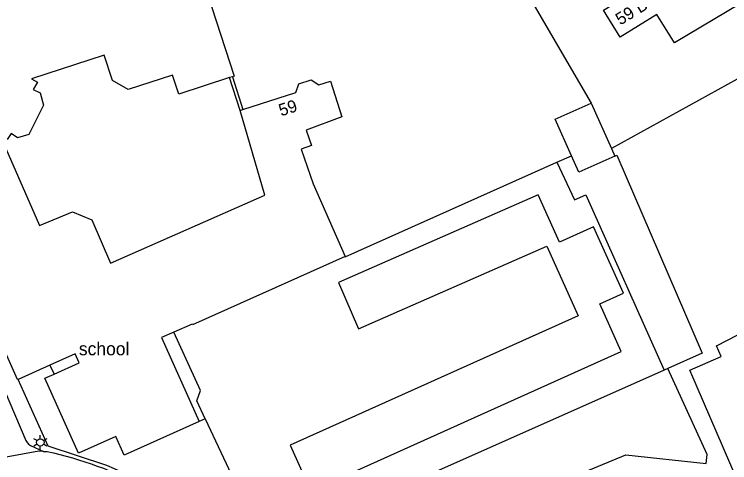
# Model space of a CAD drawing. Extents: x 122462 to 123306, y 485548 to 486417.
# Drawn here: x 123061.5 to 123149.2, y 486042.4 to 486097.3 of the extents above; entities that cross this region are included whole.
import ezdxf

# ---------------------------------------------------------------- set-up
doc = ezdxf.new("R2010")
doc.units = 0
for name, color, linetype in [('Level 1', 7, 'Continuous'), ('Level 17', 7, 'Continuous'), ('Level 19', 7, 'Continuous'), ('Level 2', 7, 'Continuous'), ('Level 21', 7, 'Continuous'), ('Level 23', 7, 'Continuous'), ('Level 50', 7, 'Continuous'), ('Level 58', 7, 'Continuous'), ('Level 62', 7, 'Continuous')]:
    doc.layers.add(name, color=color, linetype=linetype)

msp = doc.modelspace()

# ---------------------------------------------------------------- linework, layer by layer
at = {"layer": 'Level 1'}
for p, q in [((123088.222, 486089.694), (123087.889, 486089.586)), ((123089.17, 486085.559), (123089.503, 486085.669)), ((123065.877, 486054.348), (123061.981, 486052.592))]:
    msp.add_line(p, q, dxfattribs=at)
for points in [[(123159.489, 486104.11), (123152.083, 486099.661), (123142.39, 486093.84), (123140.249, 486097.324), (123135.739, 486094.549), (123133.709, 486097.85), (123138.279, 486100.661), (123136.66, 486103.289), (123145.499, 486108.609), (123138.401, 486120.4), (123138.165, 486120.255), (123132.9, 486129.049)], [(123082.949, 486106.779), (123088.429, 486089.759), (123088.222, 486089.694)], [(123087.889, 486089.586), (123081.647, 486087.567), (123080.892, 486089.9), (123075.473, 486088.148), (123073.517, 486089.235), (123072.517, 486092.326), (123063.62, 486089.448), (123064.345, 486089.02), (123063.821, 486088.108), (123064.658, 486087.716), (123065.066, 486086.196), (123063.267, 486082.604), (123061.894, 486082.184), (123061.109, 486082.752), (123060.625, 486081.991), (123059.883, 486082.192), (123064.589, 486071.455), (123068.627, 486073.13), (123071.007, 486072.158), (123073.279, 486066.837), (123092.196, 486075.19), (123089.17, 486085.559)], [(123089.503, 486085.669), (123095.99, 486087.771), (123096.382, 486088.823), (123097.897, 486089.314), (123098.831, 486088.691), (123100.249, 486089.15), (123101.64, 486084.759), (123097.262, 486083.158), (123097.922, 486081.282), (123096.643, 486080.834), (123098.142, 486076.559), (123102.025, 486067.639)], [(123061.981, 486052.592), (123061.91, 486052.559), (123058.759, 486059.579), (123058.953, 486059.667), (123052.324, 486074.52), (123051.513, 486076.337), (123051.32, 486076.249), (123048.179, 486083.289), (123048.372, 486083.376), (123047.864, 486084.514)], [(123102.025, 486067.639), (123083.34, 486059.272), (123083.295, 486059.373), (123081.07, 486058.391)], [(123081.07, 486058.391), (123079.525, 486057.709), (123084.154, 486047.433)], [(123066.373, 486053.248), (123069.459, 486054.638), (123068.962, 486055.739), (123065.877, 486054.348)], [(123084.154, 486047.433), (123074.972, 486043.296), (123073.937, 486045.593), (123069.388, 486043.543), (123065.243, 486052.739), (123066.373, 486053.248)]]:
    msp.add_lwpolyline(points, dxfattribs=at)
at = {"layer": 'Level 17'}
for points in [[(123047.864, 486084.514), (123046.42, 486083.794), (123050.528, 486074.16), (123062.927, 486045.08), (123062.995, 486044.965), (123063.074, 486044.856), (123063.162, 486044.754), (123063.259, 486044.662), (123063.364, 486044.578), (123063.476, 486044.504), (123065.093, 486043.768)], [(123065.093, 486043.768), (123064.526, 486043.78), (123060.503, 486043.057)], [(123065.093, 486043.768), (123065.515, 486043.759), (123066.297, 486043.584), (123067.076, 486043.396), (123067.852, 486043.193), (123068.623, 486042.976), (123069.391, 486042.746), (123070.154, 486042.501), (123070.913, 486042.243), (123071.667, 486041.972), (123072.416, 486041.686), (123073.16, 486041.388), (123073.898, 486041.076), (123074.63, 486040.75), (123075.357, 486040.412), (123092.278, 486032.003)]]:
    msp.add_lwpolyline(points, dxfattribs=at)
at = {"layer": 'Level 19'}
for p, q in [((123156.28, 486092.813), (123134.681, 486080.9)), ((123155.802, 486027.01), (123144.26, 486053.733))]:
    msp.add_line(p, q, dxfattribs=at)
for points in [[(123127.967, 486079.205), (123130.14, 486074.599), (123131.55, 486075.229), (123141.109, 486053.721)], [(123098.895, 486032.507), (123099.291, 486033.002), (123100.818, 486033.682), (123109.2, 486037.26), (123111.104, 486032.851), (123136.425, 486043.356), (123146.276, 486042.277), (123146.396, 486043.373), (123141.565, 486053.924)]]:
    msp.add_lwpolyline(points, dxfattribs=at)
at = {"layer": 'Level 2'}
for p, q in [((123132.191, 486086.469), (123134.681, 486080.9)), ((123134.681, 486080.9), (123135.099, 486079.966))]:
    msp.add_line(p, q, dxfattribs=at)
for points in [[(123129.771, 486080.012), (123127.768, 486084.491), (123132.191, 486086.469)], [(123135.099, 486079.966), (123130.676, 486077.988), (123129.771, 486080.012)], [(123097.843, 486038.881), (123135.868, 486056.004), (123133.251, 486061.84), (123136.166, 486063.147), (123132.478, 486071.281), (123128.303, 486069.401), (123125.704, 486075.23), (123101.207, 486064.474), (123103.681, 486058.768), (123126.745, 486068.918), (123130.593, 486060.389), (123095.301, 486044.526), (123097.843, 486038.881)]]:
    msp.add_lwpolyline(points, dxfattribs=at)
at = {"layer": 'Level 21'}
for p, q in [((123089.17, 486085.559), (123087.889, 486089.586)), ((123088.222, 486089.694), (123089.503, 486085.669))]:
    msp.add_line(p, q, dxfattribs=at)
at = {"layer": 'Level 23'}
for p, q in [((123114.083, 486117.55), (123132.191, 486086.469)), ((123127.967, 486079.205), (123129.771, 486080.012)), ((123065.877, 486054.348), (123066.373, 486053.248)), ((123141.109, 486053.721), (123092.278, 486032.003)), ((123141.565, 486053.924), (123141.109, 486053.721)), ((123084.899, 486047.769), (123084.154, 486047.433)), ((123084.899, 486047.769), (123091.31, 486034.072))]:
    msp.add_line(p, q, dxfattribs=at)
for points in [[(123144.26, 486053.733), (123148.116, 486055.399), (123147.55, 486056.708), (123157.85, 486061.999), (123188.08, 486075.739), (123212.96, 486086.975), (123205.968, 486098.614)], [(123135.099, 486079.966), (123135.331, 486080.07), (123145.78, 486055.799), (123141.565, 486053.924)], [(123102.025, 486067.639), (123102.04, 486067.606), (123127.967, 486079.205)], [(123084.899, 486047.769), (123083.856, 486049.979), (123084.302, 486051.223), (123081.07, 486058.391)], [(123091.31, 486034.072), (123090.023, 486033.559), (123077.376, 486039.919), (123076.487, 486040.367), (123075.591, 486040.801), (123074.688, 486041.22), (123073.779, 486041.625), (123072.863, 486042.016), (123065.657, 486044.385), (123061.981, 486052.592)]]:
    msp.add_lwpolyline(points, dxfattribs=at)
at = {"layer": 'Level 50'}
for p, q in [((123064.305, 486045.091), (123063.915, 486045.316)), ((123064.695, 486045.316), (123064.695, 486045.766)), ((123065.474, 486045.316), (123065.084, 486045.091)), ((123064.305, 486044.641), (123063.915, 486044.416)), ((123064.695, 486043.966), (123064.695, 486044.416)), ((123065.474, 486044.416), (123065.084, 486044.641))]:
    msp.add_line(p, q, dxfattribs=at)
msp.add_circle((123064.695, 486044.866), 0.45, dxfattribs=at)

# ---------------------------------------------------------------- texts
at = {"layer": 'Level 58'}
for s, rotation, p in [('59 B', 31.58966, (123135.758, 486095.956)), ('59', 17.95749, (123094.189, 486084.822))]:
    msp.add_text(s, height=1.5, rotation=rotation, dxfattribs=at).set_placement(p)
at = {"layer": 'Level 62'}
msp.add_text('school', height=1.6, dxfattribs=at).set_placement((123069.42, 486055.544))

doc.saveas('drawing.dxf')
